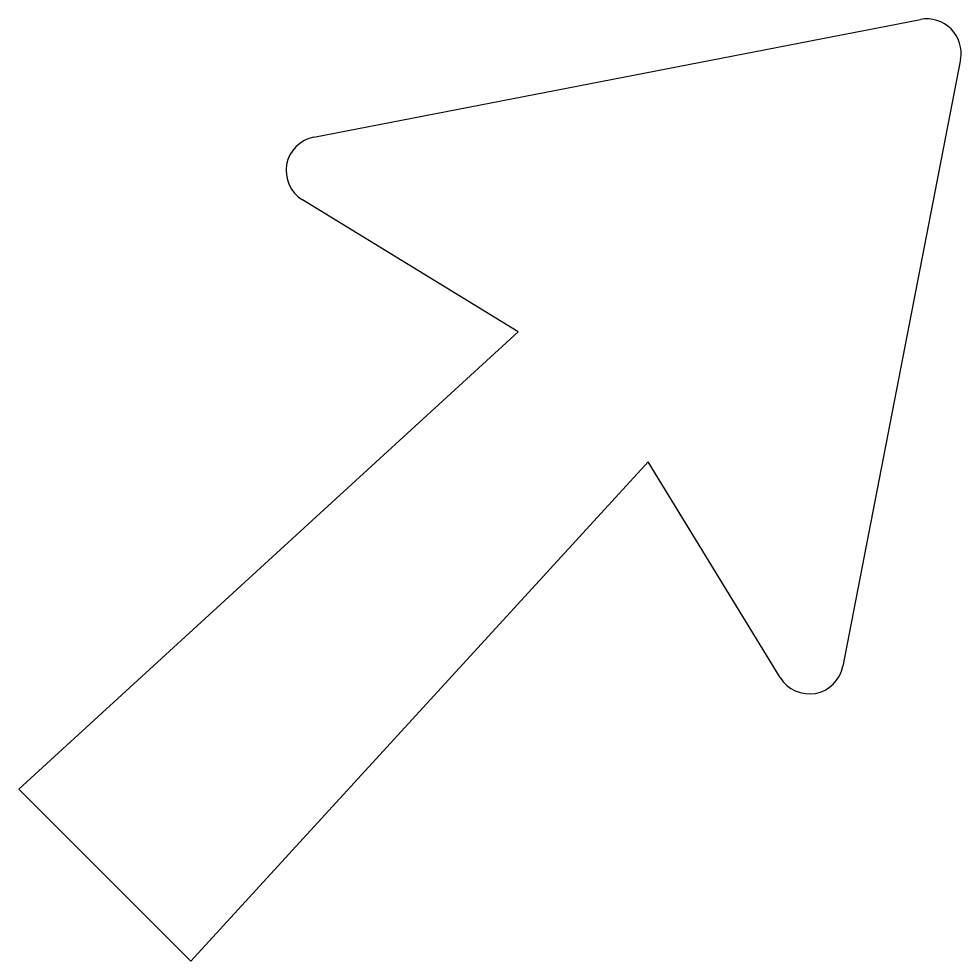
# Model space of a CAD drawing. Extents: x 1806251 to 1809821, y 414895 to 422886.
# Drawn here: x 1809677.5123 to 1809677.6776, y 414942.0868 to 414942.2521 of the extents above; entities that cross this region are included whole.
import ezdxf

# ---------------------------------------------------------------- set-up
doc = ezdxf.new("R2010")
doc.units = 0
for name, color, linetype in [('GSBWFILL', 7, 'Continuous'), ('GSCOLORFILL', 7, 'Continuous'), ('GSOUTLINE', 7, 'Continuous')]:
    doc.layers.add(name, color=color, linetype=linetype)

msp = doc.modelspace()

# ---------------------------------------------------------------- linework, layer by layer
at = {"layer": 'GSBWFILL'}
for points in [[(1809677.5640267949, 414942.2313330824), (1809677.6704433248, 414942.2519754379)], [(1809677.6774743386, 414942.2449444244), (1809677.6568319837, 414942.1385278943)], [(1809677.6458278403, 414942.1365373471), (1809677.6226660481, 414942.17435687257), (1809677.542453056, 414942.08679180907), (1809677.5122907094, 414942.1169541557), (1809677.5998557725, 414942.1971671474), (1809677.562036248, 414942.22032893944)]]:
    msp.add_lwpolyline(points, dxfattribs=at)
for centre, radius, start, end in [((1809677.6715856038, 414942.2460867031), 0.005998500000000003, 349.0222698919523, 100.97773010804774), ((1809677.5651690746, 414942.22544434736), 0.005998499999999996, 100.97773010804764, 238.5154691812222), ((1809677.6509432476, 414942.1396701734), 0.0059985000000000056, 211.48453081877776, 349.0222698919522)]:
    msp.add_arc(centre, radius, start, end, dxfattribs=at)
at = {"layer": 'GSCOLORFILL'}
for points in [[(1809677.5640267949, 414942.2313330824), (1809677.6704433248, 414942.2519754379)], [(1809677.6774743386, 414942.2449444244), (1809677.6568319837, 414942.1385278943)], [(1809677.6458278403, 414942.1365373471), (1809677.6226660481, 414942.17435687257), (1809677.542453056, 414942.08679180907), (1809677.5122907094, 414942.1169541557), (1809677.5998557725, 414942.1971671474), (1809677.562036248, 414942.22032893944)]]:
    msp.add_lwpolyline(points, dxfattribs=at)
for centre, radius, start, end in [((1809677.6715856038, 414942.2460867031), 0.005998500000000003, 349.0222698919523, 100.97773010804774), ((1809677.5651690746, 414942.22544434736), 0.005998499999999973, 100.97773010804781, 238.51546918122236), ((1809677.6509432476, 414942.1396701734), 0.005998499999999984, 211.48453081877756, 349.022269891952)]:
    msp.add_arc(centre, radius, start, end, dxfattribs=at)
at = {"layer": 'GSOUTLINE'}
for points in [[(1809677.5640267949, 414942.2313330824), (1809677.6704433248, 414942.2519754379)], [(1809677.6774743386, 414942.2449444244), (1809677.6568319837, 414942.1385278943)], [(1809677.6458278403, 414942.1365373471), (1809677.6226660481, 414942.17435687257), (1809677.542453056, 414942.08679180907), (1809677.5122907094, 414942.1169541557), (1809677.5998557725, 414942.1971671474), (1809677.562036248, 414942.22032893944)]]:
    msp.add_lwpolyline(points, dxfattribs=at)
for centre, radius, start, end in [((1809677.6715856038, 414942.2460867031), 0.005998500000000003, 349.0222698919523, 100.97773010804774), ((1809677.5651690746, 414942.22544434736), 0.005998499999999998, 100.9777301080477, 238.51546918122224), ((1809677.6509432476, 414942.1396701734), 0.0059985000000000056, 211.48453081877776, 349.0222698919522)]:
    msp.add_arc(centre, radius, start, end, dxfattribs=at)

doc.saveas('drawing.dxf')
